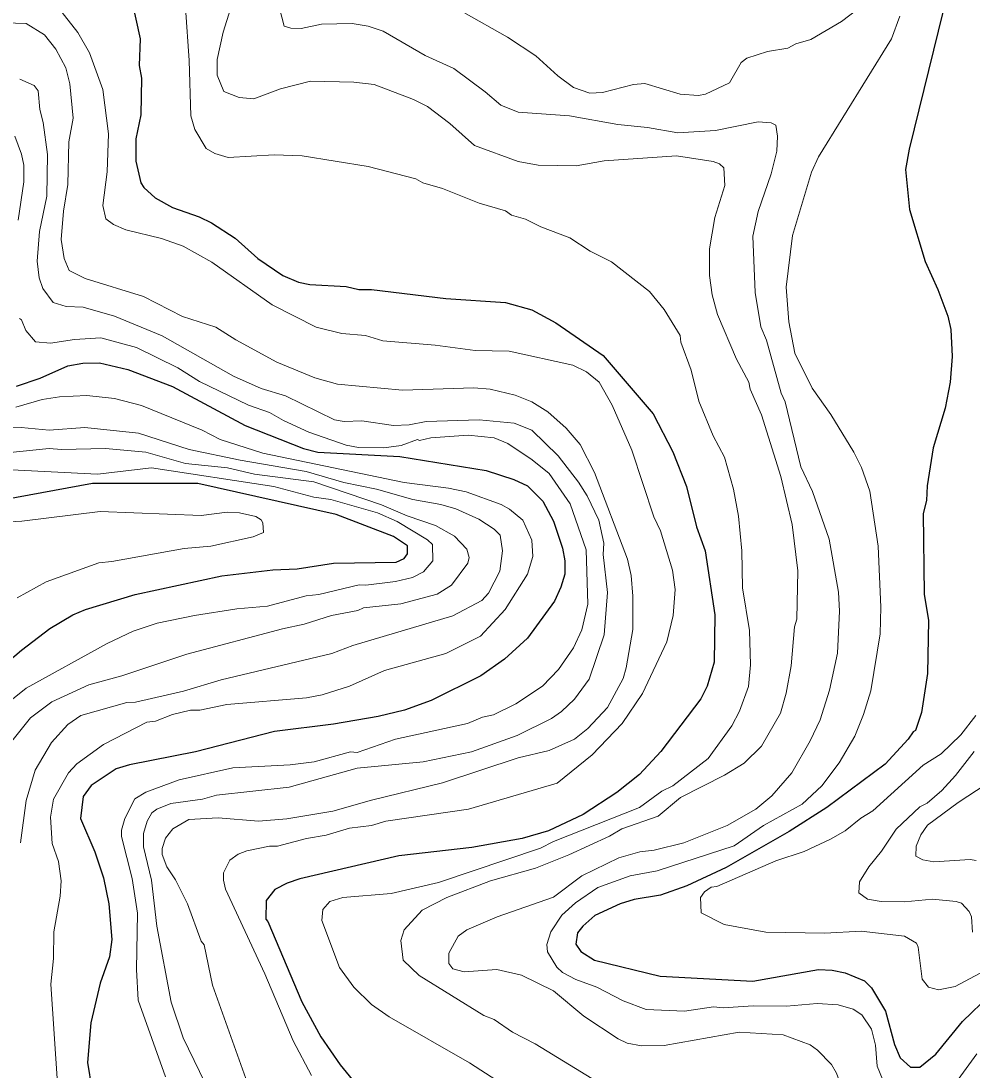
# Model space of a CAD drawing. Extents: x 598.3 to 623.2, y 6902.2 to 6930.1.
# Drawn here: x 613.12 to 614.52, y 6910.345 to 6911.889 of the extents above; entities that cross this region are included whole.
import ezdxf

# ---------------------------------------------------------------- set-up
doc = ezdxf.new("R2010")
doc.units = 0
doc.header["$LTSCALE"] = 0.032
doc.layers.add('1', color=7, linetype='Continuous', lineweight=25)
doc.layers.add('2', color=7, linetype='Continuous', lineweight=13)

msp = doc.modelspace()

# ---------------------------------------------------------------- linework, layer by layer
at = {"layer": '1'}
for points in [[(613.283, 6911.9165), (613.2952, 6911.863), (613.2937, 6911.8239), (613.2968, 6911.8051), (613.296, 6911.7513), (613.2888, 6911.716), (613.2888, 6911.6828), (613.2961, 6911.6511), (613.3004, 6911.6442), (613.3173, 6911.6288), (613.3427, 6911.6147), (613.3819, 6911.6011), (613.4002, 6911.5921), (613.435, 6911.5694), (613.4682, 6911.5394), (613.5051, 6911.5148), (613.528, 6911.5049), (613.5448, 6911.5012), (613.5983, 6911.4982), (613.6171, 6911.494), (613.6355, 6911.4939), (613.7453, 6911.4809), (613.833, 6911.4747)], [(614.4772, 6911.9042), (614.4275, 6911.7008), (614.4221, 6911.6707), (614.4277, 6911.6118)], [(614.4277, 6911.6118), (614.4509, 6911.5351), (614.4697, 6911.4942), (614.4844, 6911.4548), (614.4885, 6911.4353), (614.4908, 6911.3955), (614.4875, 6911.3576), (614.4804, 6911.3194), (614.4625, 6911.2608), (614.4538, 6911.2049), (614.4527, 6911.1831), (614.448, 6911.1639), (614.4496, 6911.0452), (614.456, 6911.0066), (614.4544, 6910.9286), (614.4457, 6910.8713), (614.4368, 6910.8445), (614.433, 6910.8426), (614.4259, 6910.8316), (614.3922, 6910.7951), (614.306, 6910.731), (614.2508, 6910.6959), (614.1579, 6910.643), (614.1001, 6910.6158), (614.0613, 6910.6019), (614.0224, 6910.5955), (614.002, 6910.5895), (613.9645, 6910.5723), (613.9469, 6910.5565), (613.9391, 6910.5464), (613.9364, 6910.5299), (613.9439, 6910.5192), (613.9641, 6910.5063), (614.0607, 6910.4829), (614.1973, 6910.4756), (614.2938, 6910.4926), (614.3138, 6910.4917), (614.3333, 6910.4876), (614.3616, 6910.4758), (614.372, 6910.4657), (614.3927, 6910.4313), (614.4058, 6910.382), (614.414, 6910.3624), (614.4292, 6910.3486), (614.4432, 6910.3487), (614.4666, 6910.3681), (614.5057, 6910.416), (614.5464, 6910.4551)], [(613.833, 6911.4747), (613.8719, 6911.4639), (613.907, 6911.4447), (613.9766, 6911.397), (614.0504, 6911.311), (614.0794, 6911.2547), (614.0994, 6911.2038), (614.1144, 6911.1445), (614.1271, 6911.1093), (614.1411, 6911.015), (614.1403, 6910.9451), (614.1299, 6910.9098), (614.1205, 6910.8911), (614.0616, 6910.8135), (614.03, 6910.7797), (613.9967, 6910.7532), (613.9475, 6910.7207), (613.8961, 6910.697), (613.8573, 6910.6853), (613.7834, 6910.6722), (613.6757, 6910.6601), (613.5303, 6910.6262), (613.5112, 6910.6199), (613.4934, 6910.6104), (613.4805, 6910.5942), (613.4798, 6910.5665), (613.4832, 6910.5633), (613.5331, 6910.4451), (613.5611, 6910.3936), (613.5893, 6910.3521), (613.6468, 6910.2819)], [(613.1131, 6911.3515), (613.1476, 6911.3635), (613.1887, 6911.3815), (613.2107, 6911.3854), (613.2351, 6911.3859), (613.2766, 6911.3763), (613.3425, 6911.3513), (613.4497, 6911.2937), (613.5355, 6911.2598), (613.5564, 6911.2543), (613.6773, 6911.248), (613.8047, 6911.2272), (613.845, 6911.2141), (613.8651, 6911.2049), (613.8877, 6911.1823), (613.9038, 6911.1526), (613.917, 6911.1132), (613.9201, 6911.0943), (613.9201, 6911.0746), (613.9145, 6911.0555), (613.9051, 6911.0351), (613.8651, 6910.9807), (613.8316, 6910.9496), (613.7965, 6910.9252), (613.7233, 6910.8887), (613.6841, 6910.8747), (613.6452, 6910.865), (613.5798, 6910.8538), (613.4927, 6910.8431), (613.3765, 6910.8132), (613.2793, 6910.7938), (613.2596, 6910.788), (613.223, 6910.7635), (613.211, 6910.7472), (613.207, 6910.7152), (613.2283, 6910.6659), (613.2411, 6910.6275), (613.249, 6910.5892), (613.2532, 6910.5366), (613.2499, 6910.5115), (613.2362, 6910.4726), (613.2223, 6910.4141), (613.2176, 6910.3555), (613.224, 6910.3166)], [(613.1619, 6910.9946), (613.196, 6911.0149), (613.2146, 6911.0229), (613.2874, 6911.0447), (613.4153, 6911.0723), (613.4902, 6911.0812), (613.5264, 6911.0827), (613.5798, 6911.0908), (613.6721, 6911.0925), (613.6836, 6911.0976), (613.6885, 6911.1047), (613.6885, 6911.1166), (613.6678, 6911.1303), (613.5837, 6911.1624), (613.3798, 6911.2085), (613.2248, 6911.2085), (613.0753, 6911.1809)], [(613.0481, 6910.9019), (613.1201, 6910.9627), (613.1619, 6910.9946)]]:
    msp.add_lwpolyline(points, dxfattribs=at)
at = {"layer": '2'}
for points in [[(613.4416, 6911.9516), (613.4174, 6911.8728), (613.4086, 6911.8326), (613.4086, 6911.8094), (613.4183, 6911.7855), (613.4407, 6911.7765), (613.4623, 6911.7749), (613.5014, 6911.7896), (613.5459, 6911.8007), (613.6096, 6911.7991), (613.6394, 6911.7959), (613.6973, 6911.7738), (613.718, 6911.7635), (613.7511, 6911.7383), (613.7875, 6911.7061), (613.8515, 6911.6823), (613.8811, 6911.6769), (613.9372, 6911.6761), (613.9782, 6911.6833), (614.0847, 6911.6906), (614.1388, 6911.6825), (614.1478, 6911.6792), (614.1544, 6911.6733), (614.1557, 6911.6473), (614.1413, 6911.6002), (614.1332, 6911.5539), (614.1332, 6911.5145), (614.137, 6911.4861), (614.145, 6911.457), (614.173, 6911.3914), (614.1914, 6911.3577), (614.1933, 6911.3473), (614.21, 6911.3092), (614.2382, 6911.2187), (614.2551, 6911.1481), (614.2633, 6911.0798), (614.2617, 6911.0083), (614.2586, 6910.9972), (614.2536, 6910.9396), (614.2463, 6910.8996), (614.2378, 6910.87), (614.2101, 6910.8216), (614.1844, 6910.7963), (614.1555, 6910.7786), (614.0908, 6910.7458), (614.0575, 6910.7183), (614.0043, 6910.6998), (613.986, 6910.6891), (613.9264, 6910.6616), (613.877, 6910.6418), (613.811, 6910.6233), (613.7463, 6910.5984), (613.7101, 6910.5802)], [(613.1639, 6911.923), (613.2031, 6911.8726), (613.2205, 6911.8426), (613.2402, 6911.7884), (613.2483, 6911.7232), (613.2466, 6911.6671), (613.2402, 6911.6177), (613.2442, 6911.5978), (613.2559, 6911.5896), (613.2738, 6911.5819), (613.3263, 6911.5692), (613.3583, 6911.5578), (613.4006, 6911.5343), (613.4895, 6911.4712), (613.5541, 6911.4384), (613.5918, 6911.4291), (613.6269, 6911.426), (613.6524, 6911.4185), (613.7294, 6911.4121), (613.7885, 6911.4041), (613.8382, 6911.4031), (613.9322, 6911.3826), (613.9523, 6911.3727), (613.9709, 6911.3573), (613.99, 6911.3234), (614.0189, 6911.2573), (614.0511, 6911.1591), (614.0613, 6911.1385), (614.0789, 6911.0806), (614.0828, 6911.0522), (614.0797, 6911.0137), (614.0704, 6910.975), (614.0347, 6910.899), (614.0047, 6910.8547), (613.9607, 6910.8085), (613.9091, 6910.767), (613.7784, 6910.7287), (613.6565, 6910.7111), (613.6354, 6910.7047), (613.6031, 6910.7007), (613.5691, 6910.6902), (613.54, 6910.6853), (613.4972, 6910.6741), (613.4852, 6910.674), (613.452, 6910.6674), (613.4391, 6910.6623), (613.4272, 6910.6537), (613.4176, 6910.6348), (613.4175, 6910.6243), (613.4208, 6910.6111), (613.4784, 6910.4864), (613.5205, 6910.3877), (613.5471, 6910.3364)], [(613.3616, 6911.9087), (613.3672, 6911.8313), (613.3697, 6911.7495), (613.3756, 6911.7298), (613.3922, 6911.7014), (613.4048, 6911.6941), (613.4245, 6911.6883), (613.4922, 6911.6922), (613.5335, 6911.6906), (613.6306, 6911.6752), (613.7007, 6911.657), (613.7113, 6911.651), (613.7402, 6911.6429), (613.7941, 6911.6209), (613.8327, 6911.6097), (613.8418, 6911.6033), (613.8624, 6911.5973), (613.8851, 6911.586), (613.9277, 6911.5699), (613.9577, 6911.5504), (613.9892, 6911.5348), (614.0449, 6911.4912), (614.0668, 6911.4646), (614.09, 6911.4262), (614.0909, 6911.4165), (614.1065, 6911.3752), (614.1176, 6911.3294), (614.1388, 6911.2786), (614.1552, 6911.2469), (614.1685, 6911.1999), (614.176, 6911.1602), (614.1807, 6911.1092), (614.182, 6911.0546), (614.1921, 6910.992), (614.1937, 6910.9413), (614.1905, 6910.9095), (614.1777, 6910.8728), (614.1662, 6910.8513), (614.1313, 6910.8035), (614.0793, 6910.7633), (614.0631, 6910.7552), (614.03, 6910.7313), (613.9034, 6910.681), (613.8843, 6910.6713), (613.7342, 6910.6206), (613.6646, 6910.6044), (613.5934, 6910.5987), (613.5745, 6910.5929), (613.564, 6910.5808), (613.5624, 6910.5646), (613.5887, 6910.4957), (613.6095, 6910.4665), (613.6358, 6910.441), (613.6616, 6910.4229), (613.7799, 6910.3551), (613.8204, 6910.3292)], [(613.5001, 6911.9081), (613.5069, 6911.8816), (613.517, 6911.8786), (613.5323, 6911.8784), (613.5621, 6911.8849), (613.6071, 6911.8858), (613.6306, 6911.8816), (613.6528, 6911.8744), (613.7145, 6911.8387), (613.7569, 6911.8192), (613.803, 6911.7852), (613.8262, 6911.7652), (613.8515, 6911.7552), (613.9272, 6911.7497), (613.9981, 6911.7367), (614.0419, 6911.7327), (614.0867, 6911.7247), (614.142, 6911.728), (614.2051, 6911.7408), (614.2239, 6911.7393), (614.2309, 6911.7358), (614.2334, 6911.7196), (614.2326, 6911.6977), (614.2239, 6911.6645), (614.2048, 6911.609), (614.1973, 6911.5726), (614.2004, 6911.4896), (614.2091, 6911.4392), (614.2172, 6911.4194), (614.2387, 6911.3411), (614.2449, 6911.3283), (614.2679, 6911.2326), (614.2848, 6911.1967), (614.3096, 6911.1262), (614.3233, 6911.0485), (614.3248, 6911.0202), (614.3217, 6910.9583), (614.3102, 6910.904), (614.2961, 6910.8603), (614.2816, 6910.8294), (614.2546, 6910.7822), (614.2251, 6910.7482), (614.2013, 6910.7286), (614.1595, 6910.7045), (614.0956, 6910.6792), (614.0516, 6910.6683), (614.0305, 6910.6659), (613.9996, 6910.6571), (613.9454, 6910.6307), (613.9034, 6910.5992), (613.8208, 6910.5701), (613.7761, 6910.5508), (613.7633, 6910.5419), (613.7495, 6910.5168), (613.7494, 6910.5016), (613.7556, 6910.4935), (613.7722, 6910.4893), (613.8201, 6910.4926), (613.8567, 6910.4845), (613.9037, 6910.4612), (613.9482, 6910.424), (613.9986, 6910.3903)], [(614.3524, 6911.9075), (614.3279, 6911.8888), (614.2826, 6911.8621), (614.2605, 6911.8557), (614.2485, 6911.8493), (614.2186, 6911.8442), (614.1884, 6911.8345), (614.1801, 6911.8284), (614.1627, 6911.7983), (614.1275, 6911.7817), (614.117, 6911.7796), (614.0899, 6911.7814), (614.0382, 6911.7975), (614.0216, 6911.7957), (613.9759, 6911.7843), (613.9572, 6911.783), (613.9329, 6911.7912), (613.9101, 6911.8084), (613.8778, 6911.8381), (613.8357, 6911.8656), (613.7715, 6911.9018)], [(613.0959, 6911.8865), (613.1271, 6911.8859), (613.1542, 6911.8688), (613.1709, 6911.848), (613.1855, 6911.8202), (613.1916, 6911.7967), (613.1964, 6911.7463), (613.19, 6911.7112), (613.1883, 6911.6488), (613.1819, 6911.6095), (613.1787, 6911.5678), (613.1831, 6911.5395), (613.1904, 6911.522), (613.2138, 6911.5103), (613.2999, 6911.4835), (613.3572, 6911.454), (613.4064, 6911.4383), (613.4359, 6911.4196), (613.4963, 6911.3868), (613.5524, 6911.3637), (613.5854, 6911.3547), (613.6811, 6911.3458), (613.7861, 6911.349), (613.8103, 6911.3474), (613.8471, 6911.3386), (613.8719, 6911.3286), (613.8954, 6911.3138), (613.9224, 6911.29), (613.9428, 6911.2656), (613.9642, 6911.2244), (614.0125, 6911.0971), (614.018, 6911.073), (614.0206, 6911.0423), (614.0205, 6910.9935), (614.0108, 6910.9368), (614.006, 6910.9211), (613.9829, 6910.8782), (613.9543, 6910.8473), (613.9345, 6910.8316), (613.8971, 6910.8149), (613.8514, 6910.8045), (613.7402, 6910.7674), (613.6355, 6910.742), (613.5788, 6910.7258), (613.5111, 6910.7145), (613.4693, 6910.7112), (613.4098, 6910.7161), (613.3665, 6910.7135), (613.3429, 6910.6998), (613.3323, 6910.6859), (613.3276, 6910.6708), (613.3276, 6910.6619), (613.3342, 6910.6438), (613.3469, 6910.6248), (613.3647, 6910.5892), (613.385, 6910.5341), (613.3891, 6910.5288), (613.4017, 6910.4695), (613.4504, 6910.3319)], [(613.969, 6910.6132), (614.0163, 6910.6304), (614.0563, 6910.638), (614.1698, 6910.6749), (614.213, 6910.7045), (614.2698, 6910.7362), (614.2985, 6910.7633), (614.3242, 6910.7968), (614.3474, 6910.8364), (614.3602, 6910.868), (614.371, 6910.9031), (614.3847, 6910.987), (614.3857, 6911.0261), (614.3815, 6911.1162), (614.3695, 6911.1971), (614.3571, 6911.2319), (614.3458, 6911.2546), (614.3118, 6911.3097), (614.2847, 6911.3486), (614.2592, 6911.4), (614.2503, 6911.4464), (614.2464, 6911.4975), (614.2553, 6911.5735), (614.2835, 6911.6669), (614.2938, 6911.6893), (614.4011, 6911.8633), (614.4138, 6911.8965)], [(613.3052, 6910.7109), (613.3124, 6910.7232), (613.3194, 6910.7285), (613.34, 6910.737), (613.3866, 6910.7433), (613.4075, 6910.7493), (613.5145, 6910.7611), (613.6144, 6910.7889), (613.7119, 6910.7986), (613.7828, 6910.8132), (613.8503, 6910.8373), (613.9005, 6910.8624), (613.9155, 6910.8724), (613.9346, 6910.8906), (613.9561, 6910.9201), (613.9784, 6910.9856), (613.9832, 6911.0477), (613.9769, 6911.1035), (613.9775, 6911.1205), (613.9702, 6911.1542), (613.9532, 6911.1899), (613.9405, 6911.2104), (613.9106, 6911.2492), (613.8715, 6911.2867), (613.8455, 6911.2973), (613.7941, 6911.302), (613.7161, 6911.2996), (613.691, 6911.2946), (613.6682, 6911.2939), (613.6212, 6911.3004), (613.5954, 6911.2997), (613.581, 6911.3018), (613.5092, 6911.3376), (613.4733, 6911.3483), (613.4323, 6911.3663), (613.3274, 6911.4257), (613.2571, 6911.4546), (613.2113, 6911.468), (613.1862, 6911.4689), (613.1669, 6911.4747), (613.1519, 6911.4956), (613.1464, 6911.5112), (613.1431, 6911.5355), (613.147, 6911.5795), (613.1576, 6911.6313), (613.1585, 6911.6927), (613.152, 6911.7398), (613.1471, 6911.7592), (613.1446, 6911.7866), (613.1389, 6911.7942), (613.1179, 6911.8039)], [(613.1106, 6911.7196), (613.1203, 6911.6931), (613.1236, 6911.6769), (613.1236, 6911.6524), (613.1155, 6911.596)], [(613.1171, 6911.4513), (613.1203, 6911.4492), (613.1265, 6911.4337), (613.1407, 6911.4171), (613.163, 6911.4147), (613.1984, 6911.4203), (613.2369, 6911.4226), (613.2894, 6911.4085), (613.3505, 6911.3788), (613.3826, 6911.3587), (613.4544, 6911.3237), (613.4854, 6911.313), (613.506, 6911.301), (613.5432, 6911.2841), (613.5981, 6911.2648), (613.6164, 6911.2615), (613.654, 6911.261), (613.6791, 6911.2641), (613.7032, 6911.2729), (613.7063, 6911.2715), (613.7229, 6911.2754), (613.778, 6911.2795), (613.8163, 6911.2754), (613.8362, 6911.2671), (613.8724, 6911.2432)], [(613.112, 6911.3207), (613.1508, 6911.332), (613.1764, 6911.336), (613.2166, 6911.3377), (613.257, 6911.3335), (613.297, 6911.3233), (613.3862, 6911.2866), (613.4129, 6911.2733), (613.4754, 6911.253), (613.6835, 6911.2099), (613.7492, 6911.2016), (613.775, 6911.1959), (613.8265, 6911.1773), (613.839, 6911.1703), (613.8584, 6911.1541), (613.8715, 6911.1248), (613.8731, 6911.1008), (613.8651, 6911.0748), (613.8325, 6911.0226), (613.7959, 6910.9836), (613.7451, 6910.958), (613.6549, 6910.933), (613.6034, 6910.9097), (613.5629, 6910.897), (613.5399, 6910.8926), (613.4226, 6910.8829), (613.3829, 6910.8747), (613.3691, 6910.8745), (613.3427, 6910.8679), (613.3176, 6910.8584), (613.3047, 6910.8567), (613.2408, 6910.824), (613.2016, 6910.7955), (613.1897, 6910.7821), (613.1676, 6910.7433), (613.1632, 6910.7168), (613.1656, 6910.6783), (613.1747, 6910.6518), (613.1787, 6910.6233), (613.1771, 6910.6005), (613.1681, 6910.5481), (613.1673, 6910.509), (613.1633, 6910.471), (613.1731, 6910.3248)], [(613.0665, 6911.2893), (613.1198, 6911.2908), (613.1611, 6911.2868), (613.2133, 6911.2908), (613.2923, 6911.2826), (613.367, 6911.2582), (613.4424, 6911.2426), (613.5394, 6911.2261), (613.5948, 6911.2097), (613.6431, 6911.2001), (613.6967, 6911.1847), (613.7375, 6911.1774), (613.7597, 6911.171), (613.7936, 6911.1557), (613.8163, 6911.1411), (613.8252, 6911.1322), (613.8286, 6911.1091), (613.8244, 6911.079), (613.808, 6911.0466), (613.7981, 6911.0359), (613.7556, 6911.0133), (613.6083, 6910.9695), (613.5772, 6910.9581), (613.4145, 6910.919), (613.3586, 6910.9023), (613.2881, 6910.8862), (613.2752, 6910.8859), (613.2075, 6910.8666), (613.1887, 6910.8533), (613.1642, 6910.8271), (613.1405, 6910.7862), (613.1269, 6910.7414), (613.1188, 6910.679)], [(613.5044, 6910.9945), (613.5367, 6911.001), (613.5769, 6911.0139), (613.6156, 6911.0212), (613.6239, 6911.0252), (613.6787, 6911.0309), (613.7322, 6911.0453), (613.7533, 6911.0585), (613.7776, 6911.0908), (613.7792, 6911.0995), (613.7762, 6911.1114), (613.758, 6911.1306), (613.73, 6911.1463), (613.6881, 6911.1607), (613.6505, 6911.177), (613.5508, 6911.2107), (613.4634, 6911.222), (613.4234, 6911.2316), (613.3615, 6911.2378), (613.3031, 6911.2544), (613.244, 6911.2599), (613.179, 6911.2583), (613.1612, 6911.26), (613.0987, 6911.2536)], [(613.8724, 6911.2432), (613.8973, 6911.2228), (613.9281, 6911.1785), (613.9516, 6911.1108), (613.9543, 6911.0308), (613.9454, 6910.9926), (613.933, 6910.9662), (613.9108, 6910.9342), (613.8874, 6910.9098), (613.8482, 6910.884), (613.8155, 6910.8676), (613.7993, 6910.8641), (613.7768, 6910.855), (613.6708, 6910.8317), (613.6147, 6910.8124), (613.6045, 6910.8131), (613.5513, 6910.7986), (613.516, 6910.7938), (613.4315, 6910.7897), (613.3522, 6910.7719), (613.3033, 6910.754), (613.287, 6910.7439), (613.2724, 6910.715), (613.2677, 6910.698), (613.2677, 6910.6884), (613.283, 6910.6264), (613.2912, 6910.5758), (613.2895, 6910.4924), (613.2921, 6910.4476), (613.3325, 6910.3345)], [(613.5395, 6911.043), (613.5581, 6911.045), (613.6174, 6911.0592), (613.6274, 6911.0585), (613.6708, 6911.0641), (613.696, 6911.0701), (613.712, 6911.0784), (613.7258, 6911.0944), (613.7256, 6911.1184), (613.7181, 6911.1252), (613.6735, 6911.1522), (613.6444, 6911.1651), (613.5756, 6911.1847), (613.5508, 6911.188), (613.4918, 6911.2037), (613.3119, 6911.2316), (613.2321, 6911.2219), (613.1053, 6911.2284)], [(613.042, 6911.1483), (613.1209, 6911.1527), (613.2359, 6911.167), (613.3848, 6911.1613), (613.4231, 6911.166), (613.4415, 6911.1652), (613.4655, 6911.1598), (613.4731, 6911.1548), (613.4755, 6911.1504), (613.4764, 6911.1363), (613.4615, 6911.1297), (613.3991, 6911.116), (613.3598, 6911.1126), (613.2534, 6911.0933), (613.234, 6911.0917), (613.1566, 6911.0635), (613.1137, 6911.0397)], [(613.1045, 6910.8887), (613.1269, 6910.907), (613.2463, 6910.9729), (613.2849, 6910.991), (613.3198, 6911.0026), (613.3748, 6911.014), (613.4371, 6911.0236), (613.4827, 6911.0276), (613.5395, 6911.043)], [(613.0941, 6910.8141), (613.1334, 6910.8633), (613.1647, 6910.8867), (613.2194, 6910.912), (613.268, 6910.9249), (613.3639, 6910.957), (613.5044, 6910.9945)], [(614.538, 6910.4907), (614.4949, 6910.4674), (614.4707, 6910.4626), (614.4559, 6910.4664), (614.4465, 6910.4782), (614.4407, 6910.5255), (614.438, 6910.5314), (614.4204, 6910.5419), (614.3567, 6910.5492), (614.3032, 6910.5461), (614.2163, 6910.5478), (614.1547, 6910.559), (614.1211, 6910.5761), (614.1202, 6910.5988), (614.126, 6910.6069), (614.1358, 6910.6137), (614.1443, 6910.6149), (614.2311, 6910.6524), (614.2729, 6910.6665), (614.3117, 6910.6843), (614.3332, 6910.697), (614.3561, 6910.7154), (614.374, 6910.7264), (614.4477, 6910.7935), (614.4743, 6910.8103), (614.5036, 6910.838), (614.5255, 6910.8668)], [(614.5228, 6910.8136), (614.4954, 6910.7781), (614.4752, 6910.7563), (614.4537, 6910.7377), (614.4429, 6910.732), (614.4081, 6910.6991), (614.3866, 6910.6669), (614.3677, 6910.644), (614.3542, 6910.6216), (614.3533, 6910.6054), (614.366, 6910.5961), (614.3859, 6910.593), (614.4205, 6910.5922), (614.4615, 6910.5963), (614.4965, 6910.5929), (614.5043, 6910.5901), (614.5157, 6910.5782), (614.519, 6910.57), (614.5207, 6910.5475)], [(614.4445, 6910.6907), (614.4545, 6910.7054), (614.4997, 6910.7386), (614.5679, 6910.7834)], [(613.3987, 6910.3091), (613.3581, 6910.392), (613.3406, 6910.4446), (613.3196, 6910.5563), (613.3115, 6910.6243), (613.3001, 6910.6731), (613.3001, 6910.6928), (613.3052, 6910.7109)], [(614.5259, 6910.6529), (614.5173, 6910.6545), (614.4636, 6910.6513), (614.4472, 6910.6543), (614.4369, 6910.6593), (614.4374, 6910.6744), (614.4445, 6910.6907)], [(614.4093, 6910.2796), (614.3801, 6910.3504), (614.3776, 6910.3814), (614.3717, 6910.4046), (614.3574, 6910.4261), (614.3449, 6910.434), (614.323, 6910.4408), (614.2919, 6910.4425), (614.2465, 6910.4384), (614.1976, 6910.4392), (614.1533, 6910.436), (614.1392, 6910.4375), (614.0967, 6910.4311), (614.0402, 6910.4335), (614.0062, 6910.4463), (613.9674, 6910.4666), (613.9366, 6910.4779), (613.9171, 6910.4884), (613.9087, 6910.4959), (613.8946, 6910.5186), (613.8936, 6910.5296), (613.8997, 6910.5479), (613.9161, 6910.5727), (613.936, 6910.5909), (613.969, 6910.6132)], [(613.7101, 6910.5802), (613.6838, 6910.5509), (613.679, 6910.5355), (613.6822, 6910.5065), (613.7059, 6910.484), (613.801, 6910.4251), (613.8164, 6910.4189), (613.8431, 6910.4002), (613.8767, 6910.3832), (613.969, 6910.3265)], [(613.9986, 6910.3903), (614.0119, 6910.3842), (614.0333, 6910.3801), (614.0664, 6910.3809), (614.177, 6910.4003), (614.2418, 6910.3963), (614.2815, 6910.3815), (614.2923, 6910.3738), (614.3128, 6910.3525), (614.3205, 6910.3402), (614.3281, 6910.3188), (614.3474, 6910.2398), (614.3533, 6910.2002), (614.3669, 6910.1456), (614.3849, 6910.1119), (614.3974, 6910.0963), (614.4132, 6910.0847), (614.4224, 6910.0849), (614.4424, 6910.1027), (614.4496, 6910.1132), (614.4688, 6910.1581), (614.5085, 6910.2212), (614.5243, 6910.236)], [(614.5271, 6910.3685), (614.4736, 6910.2948)]]:
    msp.add_lwpolyline(points, dxfattribs=at)

doc.saveas('drawing.dxf')
